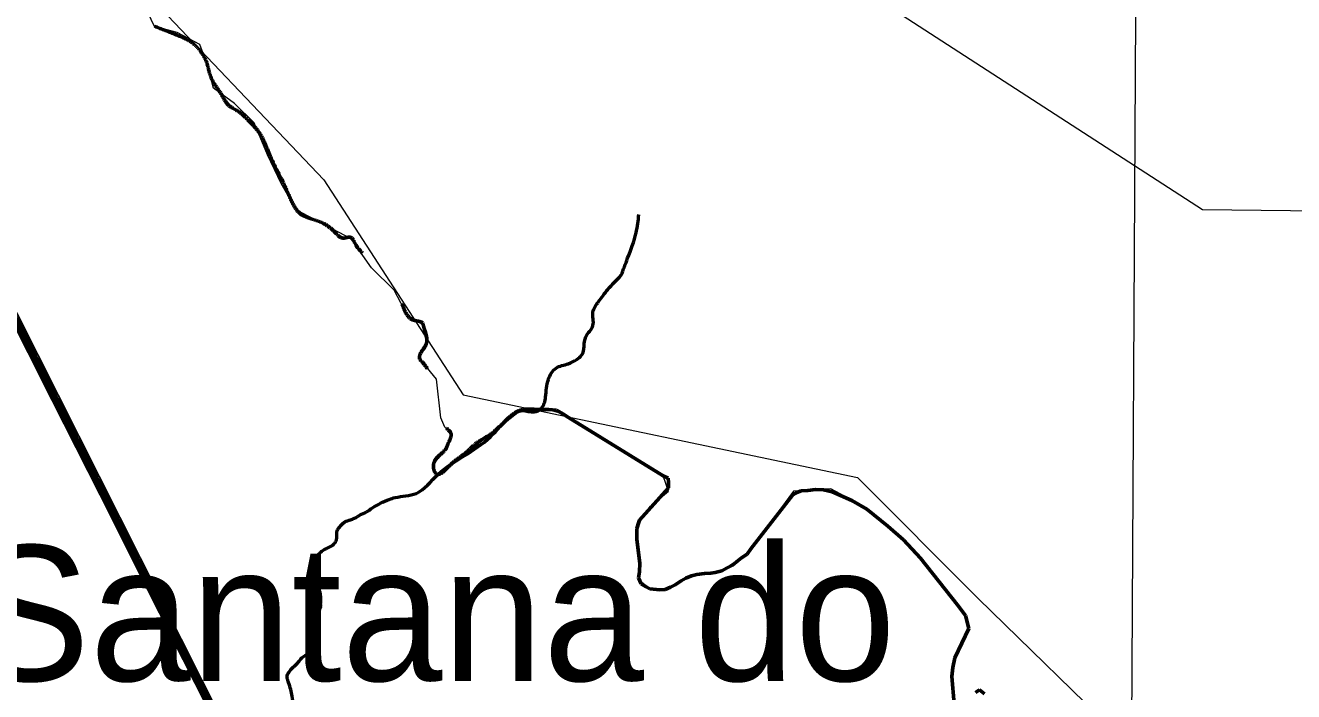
# Model space of a CAD drawing. Extents: x -1643653 to 4543381, y 1624270 to 13878484.
# Drawn here: x 809543 to 814225, y 9018282 to 9020741 of the extents above; entities that cross this region are included whole.
import ezdxf

# ---------------------------------------------------------------- set-up
doc = ezdxf.new("R2010")
doc.units = 0
doc.header["$LTSCALE"] = 200
doc.linetypes.add('LONG_DASH_SHORT_DASH', pattern=[9.9, 6, -1.2, 1.5, -1.2])
doc.layers.add('60', color=7, linetype='Continuous', lineweight=13)

msp = doc.modelspace()

# ---------------------------------------------------------------- linework, layer by layer
at = {"layer": '60'}
for points in [[(823245.7, 9024179.7), (820204.4, 9020856.1), (818005.4, 9020013.4), (813888, 9020060.2), (809256, 9023056.2), (807242.3, 9023881), (806074.4, 9024928.7), (804156, 9025022.3), (802986.3, 9023852), (802237.7, 9021885.9), (799804.7, 9019966.6), (798541.4, 9018421.8), (798447.9, 9016221.7), (799570.8, 9015145), (801013.1, 9014888.7), (801568.4, 9014931.4), (802986.3, 9013974.7), (805091.8, 9012944.8), (806027.6, 9012663.9), (806823, 9012055.4), (808788.1, 9011446.8), (809583.5, 9010651), (811055.9, 9009602.9)], [(813659.3, 9024059.6), (813615.1, 9016183), (813580.5, 9010330.8)], [(806014.4, 9022695.6), (806410.3, 9021665.8), (807665, 9022273.7), (808110.5, 9022162.3), (808486.3, 9021591.3), (809948.9, 9020902.9), (810643.9, 9020170.7), (811158.9, 9019376.9), (812614.1, 9019072), (813059.5, 9018626.3), (814145.2, 9017567.9), (814576.8, 9018668.1), (816242, 9018905.2), (817188.6, 9018626.6), (818051.6, 9018027.8), (818785.6, 9018347.8), (819568.9, 9019281.2), (819930.8, 9019406.6), (820738.2, 9019128), (821634.7, 9020839.2)], [(811847.9, 9018661.8), (811811, 9018691.3), (811811.6, 9018755.8), (811800.1, 9018864.6), (811809.4, 9018914.9), (811850.2, 9018966.3), (811917, 9019022), (811897.4, 9019078.5), (811526.4, 9019307.8), (811466.2, 9019323.4), (811373.1, 9019321.5), (811081.9, 9019091.7), (811067.2, 9019082.2), (811051.6, 9019092.2), (811047.7, 9019115.7), (811064.4, 9019149.3), (811097.4, 9019180), (811114.2, 9019237.6), (811090.7, 9019257.8), (811076.7, 9019292.5), (811060.5, 9019435.9), (810993.9, 9019516.4), (811025, 9019568.8), (811005.1, 9019646), (810954.3, 9019667.8), (810904.1, 9019763.1), (810820.8, 9019846), (810745.5, 9019953), (810542.8, 9020060.6), (810486.9, 9020157.8), (810436.8, 9020263.5), (810386.7, 9020380.5), (810314.4, 9020452.8), (810236.5, 9020508.5), (810214.2, 9020597.6), (810186.4, 9020670), (810102.9, 9020714.5), (810019.5, 9020736.8), (809971.5, 9020838.1)], [(811847.9, 9018661.8), (811811, 9018691.3), (811811.6, 9018755.8), (811800.1, 9018864.6), (811809.4, 9018914.9), (811850.2, 9018966.3), (811917, 9019022), (811897.4, 9019078.5), (811526.4, 9019307.8), (811466.2, 9019323.4), (811373.1, 9019321.5), (811081.9, 9019091.7), (811067.2, 9019082.2), (811051.6, 9019092.2), (811047.7, 9019115.7), (811064.4, 9019149.3), (811097.4, 9019180), (811114.2, 9019237.6), (811090.7, 9019257.8), (811076.7, 9019292.5), (811060.5, 9019435.9), (810993.9, 9019516.4), (811025, 9019568.8), (811005.1, 9019646), (810954.3, 9019667.8), (810904.1, 9019763.1), (810820.8, 9019846), (810745.5, 9019953), (810542.8, 9020060.6), (810486.9, 9020157.8), (810436.8, 9020263.5), (810386.7, 9020380.5), (810314.4, 9020452.8), (810236.5, 9020508.5), (810214.2, 9020597.6), (810186.4, 9020670), (810102.9, 9020714.5), (810019.5, 9020736.8), (809971.5, 9020838.1)], [(812972, 9018236.9), (812962.3, 9018337.7), (812972.2, 9018395.6), (813025.7, 9018515.6), (813013.7, 9018563.5), (812816.1, 9018809), (812650.9, 9018958.2), (812515.9, 9019030.2), (812378.8, 9019022), (812207.8, 9018789.5), (812113.6, 9018728.5), (812067.2, 9018721.4), (812011.8, 9018712.6), (811904.4, 9018659.6), (811847.9, 9018661.8)], [(812972, 9018236.9), (812962.3, 9018337.7), (812972.2, 9018395.6), (813025.7, 9018515.6), (813013.7, 9018563.5), (812816.1, 9018809), (812650.9, 9018958.2), (812515.9, 9019030.2), (812378.8, 9019022), (812207.8, 9018789.5), (812113.6, 9018728.5), (812067.2, 9018721.4), (812011.8, 9018712.6), (811904.4, 9018659.6), (811847.9, 9018661.8)], [(813083.7, 9018274.8), (813064.4, 9018289.1), (813050.2, 9018278.6)], [(813083.7, 9018274.8), (813064.4, 9018289.1), (813050.2, 9018278.6)]]:
    msp.add_lwpolyline(points, dxfattribs=at)
at = {"layer": '60', "linetype": 'LONG_DASH_SHORT_DASH', "lineweight": 60}
for points in [[(811474.6, 9019323.4), (811503.5, 9019320.4), (811526.4, 9019307.8), (811547.5, 9019293.5), (811897.4, 9019078.5), (811915, 9019069.5), (811916.7, 9019055.3), (811916.5, 9019034.1), (811809.4, 9018914.9), (811807.6, 9018907.8), (811800.3, 9018884.9), (811800, 9018844.3), (811811.6, 9018755.8), (811809.5, 9018724), (811805.8, 9018702.8), (811816.2, 9018679.8), (811833.8, 9018669), (811847.9, 9018661.8), (811885, 9018658), (811904.4, 9018659.6), (811924, 9018668.3), (811941.7, 9018676.9), (811963, 9018690.9), (811980.8, 9018701.3), (812002.1, 9018710), (812021.6, 9018715.1), (812049.9, 9018718.4), (812072.9, 9018720), (812088.8, 9018721.6), (812113.6, 9018728.5), (812133.2, 9018738.9), (812152.7, 9018749.3), (812174.1, 9018766.8), (812186.5, 9018775.6), (812207.8, 9018789.5), (812220.4, 9018808.8), (812375.9, 9019009), (812390.1, 9019017.7), (812406.1, 9019022.8), (812430.8, 9019024.4), (812459.1, 9019027.7), (812489.2, 9019027.4), (812520.9, 9019020.1), (812593.1, 9018987.6), (812649.4, 9018955.3), (812726.7, 9018892.8), (812784.6, 9018842.8), (812847.6, 9018775.2), (812982.3, 9018604.4), (813013.7, 9018563.5), (813025.7, 9018515.6), (812973.5, 9018406.5), (812966.1, 9018371.2), (812962.3, 9018337.7), (812972, 9018236.9)], [(813050.2, 9018278.6), (813064.4, 9018289.1), (813083.7, 9018274.8)]]:
    msp.add_lwpolyline(points, dxfattribs=at)
at = {"layer": '60', "lineweight": 25}
msp.add_spline([(814781, 9009175.5), (814787.2, 9009173.4), (814796.9, 9009173.4), (814799.4, 9009172.4), (814805.1, 9009174.5), (814805.6, 9009176.5), (814811.7, 9009179.5), (814811.7, 9009179.5), (814801.5, 9009181), (814790.7, 9009181.5), (814784.1, 9009183.1), (814777.4, 9009185.1), (814778.4, 9009175.5)], degree=3, dxfattribs=at)
at = {"layer": '60', "linetype": 'LONG_DASH_SHORT_DASH', "lineweight": 60}
msp.add_spline([(810018.8, 9020737.4), (810098.7, 9020706.2), (810164.7, 9020671.4), (810192.5, 9020640.2), (810209.9, 9020608.9), (810223.8, 9020560.2), (810237.7, 9020529), (810265.5, 9020487.3), (810293.3, 9020445.6), (810331.5, 9020421.3), (810366.2, 9020390), (810401, 9020351.8), (810449.6, 9020251), (810491.3, 9020167.6), (810522.6, 9020098.2), (810557.3, 9020046), (810602.5, 9020025.2), (810640.7, 9020011.3), (810685.9, 9019976.5), (810717.1, 9019955.7), (810741.5, 9019959.2), (810762.3, 9019931.4), (810790.1, 9019896.6), (810849.2, 9019809.8), (810894.3, 9019775), (810925.6, 9019729.9), (810946.5, 9019681.2), (810974.8, 9019653.2), (811009.2, 9019641.2), (811013.4, 9019627.4), (811019.2, 9019610.2), (811021.1, 9019561.5), (811015.9, 9019552.7), (810998.7, 9019508.5), (811009, 9019497.1), (811035.9, 9019464.1), (811049.7, 9019453.1), (811064.6, 9019417.2), (811071.5, 9019337.2), (811078.5, 9019288.6), (811092.2, 9019258.3), (811113.2, 9019236.8), (811102.2, 9019194.8), (811095.5, 9019179.1), (811071.2, 9019154.3), (811048.8, 9019113.7), (811060.2, 9019085.1), (811106.5, 9019114.7), (811183.3, 9019176.7), (811198.6, 9019192), (811259.2, 9019231.6), (811332.2, 9019297.4), (811371.3, 9019321.3), (811432.9, 9019323.4), (811474.6, 9019323.4)], degree=3, dxfattribs=at)
at = {"layer": '60', "lineweight": 53}
for points in [[(811742.4, 9019818.6), (811765.9, 9019881.3), (811797.2, 9019975.3), (811807.7, 9020043.2)], [(810632.6, 9018605.5), (810633.2, 9018624.1), (810631.7, 9018642.7), (810625.6, 9018665.9), (810622.1, 9018684.2), (810620.1, 9018694.4), (810621.6, 9018707.2), (810619.8, 9018725.2), (810615.8, 9018733.9), (810618.1, 9018740.9), (810618.1, 9018749.6), (810620.7, 9018756.2), (810619.5, 9018766.4), (810615.2, 9018768.4), (810614.6, 9018773.4), (810618.7, 9018780.3), (810626.8, 9018791.1), (810640.7, 9018803), (810654.3, 9018811.1), (810673.8, 9018820.1), (810685.7, 9018832), (810690.9, 9018843.1), (810692.6, 9018871.3), (810695, 9018879.2), (810703.4, 9018890.8), (810713.2, 9018901.5), (810722.5, 9018908.5), (810742.5, 9018916.3), (810758.2, 9018922.4), (810778.2, 9018934.6), (810801.7, 9018945.3), (810823.8, 9018960.4), (810853.4, 9018977.3), (810885.9, 9018991.8), (810907.3, 9018998.2), (810985.1, 9019013.9), (811066.1, 9019084.4), (811162.7, 9019152.3), (811259.3, 9019222.9), (811335, 9019298.6), (811376.8, 9019319.5), (811421.2, 9019314.3), (811447.3, 9019327.4), (811463, 9019369.2), (811473.4, 9019434.5), (811502.2, 9019476.3), (811546.6, 9019492), (811577.9, 9019507.7), (811596.2, 9019523.3), (811611.8, 9019591.3), (811638, 9019633.1), (811638, 9019682.7), (811658.8, 9019721.9), (811692.8, 9019766.3), (811742.4, 9019818.6)], [(810803.8, 9018070.1), (810782.6, 9018069.5), (810756.2, 9018066), (810736.7, 9018066.3), (810722.8, 9018072.1), (810704.8, 9018079.4), (810696.1, 9018085.8), (810690.3, 9018090.7), (810683.1, 9018100.6), (810673.8, 9018109.3), (810666.8, 9018121.5), (810656.7, 9018130.2), (810652.6, 9018132.5), (810648.2, 9018139.8), (810645.1, 9018142.7), (810639.8, 9018144.8), (810634.6, 9018152.9), (810630.8, 9018157.8), (810621.8, 9018163.6), (810617.8, 9018168), (810612.8, 9018173.2), (810609.7, 9018175.2), (810606.2, 9018171.7), (810601.2, 9018172.3), (810588.8, 9018177.6), (810580.3, 9018181), (810561.5, 9018191.8), (810552.2, 9018198.2), (810543.8, 9018211.2), (810536.8, 9018228.1), (810527.2, 9018265.2), (810522.3, 9018290.2), (810514.5, 9018315.7), (810509.6, 9018333.8), (810509.6, 9018342.2), (810514.8, 9018353.3), (810525.8, 9018367.5), (810539.4, 9018379.7), (810549.9, 9018391), (810563.8, 9018407.3), (810580.3, 9018418), (810593.1, 9018427), (810598.3, 9018433.4), (810601.5, 9018448.5), (810601.5, 9018461.2), (810600.1, 9018469.7), (810598.3, 9018495.2), (810595.4, 9018515.2), (810598.9, 9018535.6), (810600.1, 9018552.7), (810606.8, 9018564.9), (810616.3, 9018575.1), (810627.1, 9018583.5), (810632.3, 9018592.8), (810632.6, 9018605.5)]]:
    msp.add_spline(points, degree=3, dxfattribs=at)

# ---------------------------------------------------------------- texts
at = {"layer": '60'}
for s, p in [('Santana do', (809335.1, 9018322)), ('Ipanema', (809335.1, 9017817))]:
    msp.add_text(s, height=500, dxfattribs=at).set_placement(p)

doc.saveas('drawing.dxf')
